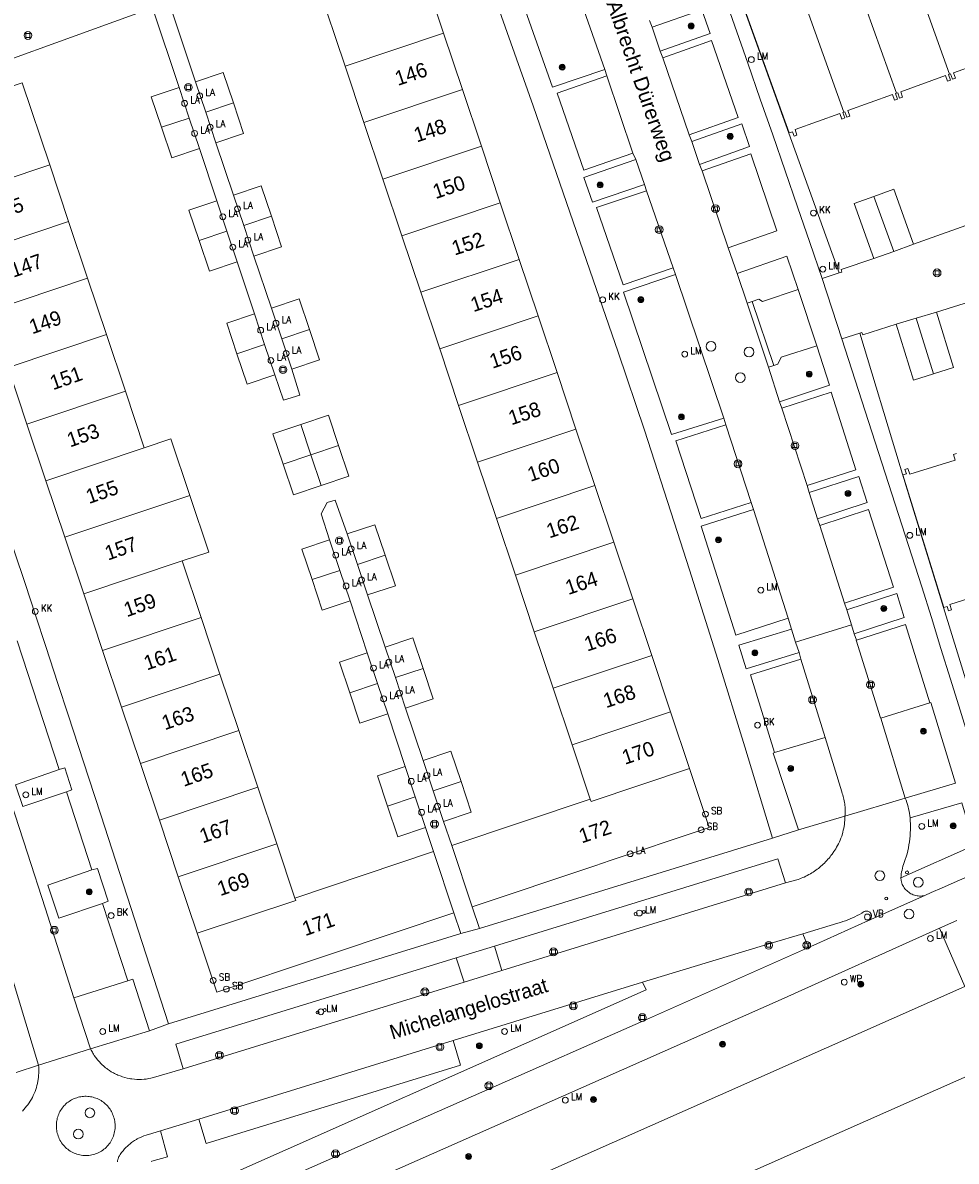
# Model space of a CAD drawing. Header units: metres. Extents: x 138165 to 154469, y 480134 to 494189.
# Tile 616 of 656: x 147227 to 147307, y 486740 to 486837. Entities that reach past the tile are written whole.
import ezdxf

# ---------------------------------------------------------------- set-up
doc = ezdxf.new("R2010")
doc.units = ezdxf.units.M
doc.header["$LTSCALE"] = 0.001
doc.header["$MEASUREMENT"] = 0
for name, color, linetype, lineweight in [('Level 5', 7, 'Continuous', 0), ('TOP-L-topo objecten punt', 7, 'Continuous', 0), ('TOP-L-topo objecten vlak', 7, 'Continuous', 0), ('TOP-L-verharding invalidenparkeerplaats', 7, 'Continuous', 0), ('TOP-L-verharding molgoot', 7, 'Continuous', 0), ('TOP-T-topo huisnummering naamgeving', 7, 'Continuous', 0)]:
    doc.layers.add(name, color=color, linetype=linetype, lineweight=lineweight)
doc.styles.add('Style-Arial', font='arial.ttf')
doc.styles.add('Style-INTL_ISO', font='INTL_ISO.shx')
doc.styles.add('Style-STANDARD', font='STANDARD.shx')

# ---------------------------------------------------------------- blocks, each defined once
blk = doc.blocks.new('24')
at = {"layer": 'TOP-L-topo objecten punt', "color": 7, "linetype": 'Continuous', "lineweight": 0}
for radius in [0.025, 0.0182, 0.0115, 0.005]:
    blk.add_circle((0, 0), radius, dxfattribs=at)
blk = doc.blocks.new('40')
at = {"layer": 'TOP-L-topo objecten punt', "color": 7, "linetype": 'Continuous', "lineweight": 0}
blk.add_circle((0, 0), 0.025, dxfattribs=at)
at = {"layer": 'TOP-L-topo objecten punt', "color": 7, "linetype": 'Continuous', "lineweight": 0, "style": 'Style-STANDARD'}
blk.add_text('LA', height=0.06, dxfattribs=at).set_placement((0.0483, 0))
blk = doc.blocks.new('39')
at = {"layer": 'TOP-L-topo objecten punt', "color": 7, "linetype": 'Continuous', "lineweight": 0}
for p, q in [((0.0175, 0.0175), (-0.0175, 0.0175)), ((-0.0175, 0.0175), (-0.0175, -0.0175)), ((0.0175, 0.0175), (0.0175, -0.0175)), ((0.0175, -0.0175), (-0.0175, -0.0175))]:
    blk.add_line(p, q, dxfattribs=at)
blk.add_circle((0, 0), 0.0332, dxfattribs=at)
blk = doc.blocks.new('*U13')
at = {"layer": 'Level 5', "color": 7, "linetype": 'Continuous', "lineweight": 0}
blk.add_circle((0, 0), 0.0415, dxfattribs=at)
blk = doc.blocks.new('150')
at = {"layer": 'Level 5', "color": 7, "linetype": 'Continuous', "lineweight": 0}
blk.add_blockref('*U13', (0, 0), dxfattribs=at)
blk = doc.blocks.new('72')
at = {"layer": 'TOP-L-topo objecten punt', "color": 7, "linetype": 'Continuous', "lineweight": 0}
blk.add_circle((0, 0), 0.025, dxfattribs=at)
at = {"layer": 'TOP-L-topo objecten punt', "color": 7, "linetype": 'Continuous', "lineweight": 0, "style": 'Style-STANDARD'}
blk.add_text('BK', height=0.06, dxfattribs=at).set_placement((0.0483, 0))
blk = doc.blocks.new('73')
at = {"layer": 'TOP-L-topo objecten punt', "color": 7, "linetype": 'Continuous', "lineweight": 0}
blk.add_circle((0, 0), 0.025, dxfattribs=at)
at = {"layer": 'TOP-L-topo objecten punt', "color": 7, "linetype": 'Continuous', "lineweight": 0, "style": 'Style-STANDARD'}
blk.add_text('WP', height=0.06, dxfattribs=at).set_placement((0.0483, 0))
blk = doc.blocks.new('10')
at = {"layer": 'TOP-L-topo objecten punt', "linetype": 'Continuous', "lineweight": 0}
blk.add_circle((0, 0), 0.0125, dxfattribs=at)
blk = doc.blocks.new('16')
at = {"layer": 'TOP-L-topo objecten punt', "color": 7, "linetype": 'Continuous', "lineweight": 0}
blk.add_circle((0, 0), 0.025, dxfattribs=at)
at = {"layer": 'TOP-L-topo objecten punt', "color": 7, "linetype": 'Continuous', "lineweight": 0, "style": 'Style-STANDARD'}
blk.add_text('LM', height=0.06, dxfattribs=at).set_placement((0.0483, 0))
blk = doc.blocks.new('119')
at = {"layer": 'TOP-L-topo objecten punt', "color": 7, "linetype": 'Continuous', "lineweight": 0}
blk.add_circle((0, 0), 0.025, dxfattribs=at)
at = {"layer": 'TOP-L-topo objecten punt', "color": 7, "linetype": 'Continuous', "lineweight": 0, "style": 'Style-STANDARD'}
blk.add_text('KK', height=0.06, dxfattribs=at).set_placement((0.0483, 0))
blk = doc.blocks.new('175')
at = {"layer": 'TOP-L-topo objecten punt', "color": 7, "linetype": 'Continuous', "lineweight": 0}
blk.add_circle((0, 0), 0.025, dxfattribs=at)
at = {"layer": 'TOP-L-topo objecten punt', "color": 7, "linetype": 'Continuous', "lineweight": 0, "style": 'Style-STANDARD'}
blk.add_text('SB', height=0.06, dxfattribs=at).set_placement((0.0483, 0))
blk = doc.blocks.new('14')
at = {"layer": 'TOP-L-topo objecten punt', "color": 7, "linetype": 'Continuous', "lineweight": 0}
blk.add_circle((0, 0), 0.025, dxfattribs=at)
at = {"layer": 'TOP-L-topo objecten punt', "color": 7, "linetype": 'Continuous', "lineweight": 0, "style": 'Style-STANDARD'}
blk.add_text('VB', height=0.06, dxfattribs=at).set_placement((0.0483, 0))

msp = doc.modelspace()

# ---------------------------------------------------------------- linework, layer by layer
at = {"layer": 'TOP-L-topo objecten vlak', "flags": 128}
for points in [[(147298.846, 486854.156), (147306.608, 486832.506)], [(147295.706, 486815.03), (147294.66, 486818.103), (147293.61, 486821.174), (147292.554, 486824.244), (147291.492, 486827.311), (147290.426, 486830.377), (147289.354, 486833.441), (147287.849, 486837.765), (147286.34, 486842.087), (147284.826, 486846.408), (147283.307, 486850.727)], [(147284.435, 486851.125), (147285.038, 486849.325), (147287.338, 486842.846), (147288.854, 486838.623), (147292.867, 486827.468), (147297.176, 486815.518)], [(147297.572, 486829.266), (147289.809, 486850.916)], [(147264.668, 486847.562), (147266.385, 486842.839), (147271.009, 486829.814), (147276.131, 486814.929), (147278.268, 486808.747), (147280.53, 486802.066), (147283.063, 486794.195), (147284.361, 486790.13), (147286.796, 486782.46), (147289.098, 486774.998), (147291.462, 486767.189)], [(147263.335, 486836.023), (147260.983, 486843.05), (147252.562, 486840.232), (147254.914, 486833.205)], [(147277.126, 486832.915), (147272.666, 486831.406), (147269.657, 486839.88), (147274.116, 486841.507)], [(147274.116, 486841.507), (147277.126, 486832.915)], [(147298.157, 486841.856), (147302.09, 486830.886)], [(147242.123, 486831.862), (147239.83, 486838.682)], [(147288.89, 486838.635), (147292.892, 486827.485), (147293.176, 486827.587), (147293.312, 486827.207), (147293.566, 486827.298), (147293.397, 486827.769), (147297.228, 486829.142), (147297.397, 486828.672), (147297.651, 486828.763), (147297.482, 486829.233), (147297.572, 486829.266)], [(147213.74, 486829.138), (147218.278, 486830.78), (147218.248, 486830.877), (147238.451, 486838.179)], [(147238.451, 486838.179), (147240.713, 486831.365)], [(147281.177, 486836.52), (147285.429, 486838.003), (147286.138, 486835.979), (147281.861, 486834.482)], [(147280.963, 486837.088), (147281.177, 486836.52)], [(147254.914, 486833.205), (147263.335, 486836.023)], [(147264.953, 486831.186), (147263.335, 486836.023)], [(147281.861, 486834.482), (147281.177, 486836.52)], [(147282.092, 486833.916), (147286.264, 486835.372), (147288.527, 486828.794), (147284.351, 486827.333)], [(147281.861, 486834.482), (147282.092, 486833.916)], [(147284.351, 486827.333), (147282.092, 486833.916)], [(147306.608, 486832.506), (147306.698, 486832.538), (147306.867, 486832.067), (147307.121, 486832.158), (147306.952, 486832.629), (147310.783, 486834.002), (147310.952, 486833.532), (147311.206, 486833.623), (147311.037, 486834.094), (147311.127, 486834.126)], [(147254.914, 486833.205), (147256.532, 486828.369)], [(147277.126, 486832.915), (147277.305, 486832.353)], [(147229.651, 486824.752), (147227.3, 486831.779), (147218.878, 486828.961), (147221.23, 486821.934)], [(147245.367, 486830.047), (147244.494, 486832.655), (147242.123, 486831.862)], [(147242.996, 486829.254), (147242.123, 486831.862)], [(147277.305, 486832.353), (147273.057, 486830.891), (147275.331, 486824.306), (147279.521, 486825.743)], [(147279.521, 486825.743), (147277.305, 486832.353)], [(147302.09, 486830.886), (147302.18, 486830.918), (147302.348, 486830.447), (147302.602, 486830.538), (147302.434, 486831.009), (147306.265, 486832.382), (147306.434, 486831.912), (147306.688, 486832.003), (147306.519, 486832.474), (147306.608, 486832.506)], [(147240.713, 486831.365), (147238.342, 486830.572), (147239.215, 486827.964)], [(147240.713, 486831.365), (147241.585, 486828.757)], [(147264.953, 486831.186), (147256.532, 486828.369)], [(147266.572, 486826.35), (147264.953, 486831.186)], [(147297.572, 486829.266), (147297.661, 486829.298), (147297.83, 486828.827), (147298.084, 486828.918), (147297.915, 486829.389), (147301.747, 486830.762), (147301.915, 486830.292), (147302.169, 486830.383), (147302.001, 486830.854), (147302.09, 486830.886)], [(147242.996, 486829.254), (147245.367, 486830.047)], [(147243.869, 486826.646), (147246.24, 486827.44), (147245.367, 486830.047)], [(147239.822, 486751.324), (147234.028, 486769.181), (147233.005, 486772.33), (147232.126, 486775.029), (147231.244, 486777.726), (147230.359, 486780.423), (147229.323, 486783.568), (147228.432, 486786.263), (147227.539, 486788.956), (147226.631, 486791.683), (147224.872, 486796.874), (147223.107, 486802.063), (147221.335, 486807.25), (147219.72, 486811.963), (147218.231, 486816.182), (147216.898, 486819.982), (147215.423, 486824.207), (147214.053, 486828.155), (147213.74, 486829.138)], [(147243.869, 486826.646), (147242.996, 486829.254)], [(147241.585, 486828.757), (147239.215, 486827.964)], [(147239.215, 486827.964), (147240.087, 486825.356), (147242.458, 486826.15)], [(147241.585, 486828.757), (147242.458, 486826.15)], [(147256.532, 486828.369), (147258.151, 486823.532)], [(147284.566, 486826.758), (147288.842, 486828.25), (147289.499, 486826.319), (147285.225, 486824.799)], [(147284.351, 486827.333), (147284.566, 486826.758)], [(147242.458, 486826.15), (147243.935, 486821.687)], [(147245.374, 486822.175), (147243.869, 486826.646)], [(147258.151, 486823.532), (147266.572, 486826.35)], [(147268.19, 486821.514), (147266.572, 486826.35)], [(147285.225, 486824.799), (147284.566, 486826.758)], [(147280.523, 486823.08), (147276.063, 486821.571), (147275.33, 486823.679), (147279.783, 486825.221)], [(147279.521, 486825.743), (147279.783, 486825.221)], [(147279.783, 486825.221), (147280.523, 486823.08)], [(147285.457, 486824.244), (147289.611, 486825.71), (147291.846, 486819.124), (147287.68, 486817.654)], [(147229.651, 486824.752), (147221.23, 486821.934)], [(147231.269, 486819.915), (147229.651, 486824.752)], [(147285.225, 486824.799), (147285.457, 486824.244)], [(147287.68, 486817.654), (147285.457, 486824.244)], [(147258.151, 486823.532), (147259.769, 486818.696)], [(147280.523, 486823.08), (147280.696, 486822.543)], [(147248.618, 486820.361), (147247.745, 486822.969), (147245.374, 486822.175)], [(147246.247, 486819.567), (147245.374, 486822.175)], [(147282.98, 486815.95), (147278.702, 486814.486), (147276.43, 486821.106), (147280.696, 486822.543)], [(147280.696, 486822.543), (147282.98, 486815.95)], [(147300.152, 486822.06), (147298.458, 486821.448), (147300.145, 486816.742)], [(147303.533, 486817.965), (147301.846, 486822.672), (147300.152, 486822.06)], [(147301.839, 486817.354), (147300.152, 486822.06)], [(147243.935, 486821.687), (147241.565, 486820.894), (147242.437, 486818.286)], [(147243.935, 486821.687), (147244.808, 486819.08)], [(147259.769, 486818.696), (147268.19, 486821.514)], [(147269.808, 486816.677), (147268.19, 486821.514)], [(147246.247, 486819.567), (147248.618, 486820.361)], [(147247.12, 486816.96), (147249.491, 486817.753), (147248.618, 486820.361)], [(147222.848, 486817.097), (147231.269, 486819.915)], [(147232.888, 486815.079), (147231.269, 486819.915)], [(147247.12, 486816.96), (147246.247, 486819.567)], [(147309.196, 486819.986), (147303.533, 486817.965)], [(147242.437, 486818.286), (147244.808, 486819.08)], [(147242.437, 486818.286), (147243.31, 486815.678), (147245.681, 486816.472)], [(147244.808, 486819.08), (147245.681, 486816.472)], [(147259.769, 486818.696), (147261.387, 486813.859)], [(147287.68, 486817.654), (147288.451, 486815.468)], [(147301.839, 486817.354), (147300.145, 486816.742)], [(147303.533, 486817.965), (147301.839, 486817.354)], [(147245.681, 486816.472), (147247.16, 486812.007)], [(147248.62, 486812.503), (147247.12, 486816.96)], [(147269.808, 486816.677), (147261.387, 486813.859)], [(147271.427, 486811.841), (147269.808, 486816.677)], [(147288.451, 486815.468), (147292.695, 486816.948), (147293.666, 486814.088)], [(147300.145, 486816.742), (147297.331, 486815.795), (147297.396, 486815.591), (147297.176, 486815.518)], [(147287.315, 486803.108), (147282.836, 486801.702), (147278.714, 486813.876), (147283.182, 486815.37)], [(147282.98, 486815.95), (147283.182, 486815.37)], [(147283.182, 486815.37), (147287.315, 486803.108)], [(147289.295, 486812.918), (147288.451, 486815.468)], [(147297.176, 486815.518), (147295.706, 486815.03)], [(147231.703, 486753.55), (147229.261, 486761.242), (147227.743, 486765.921), (147226.316, 486770.308), (147224.885, 486774.694), (147223.45, 486779.078), (147221.719, 486784.278), (147220.083, 486789.177), (147218.444, 486794.076), (147216.801, 486798.973), (147216.133, 486800.883), (147215.413, 486802.95), (147214.101, 486806.741), (147213.389, 486808.811), (147212.68, 486810.881), (147211.387, 486814.679)], [(147224.467, 486812.261), (147232.888, 486815.079)], [(147234.506, 486810.242), (147232.888, 486815.079)], [(147297.404, 486809.881), (147295.706, 486815.03)], [(147251.864, 486810.689), (147250.991, 486813.297), (147248.62, 486812.503)], [(147261.387, 486813.859), (147263.006, 486809.023)], [(147293.666, 486814.088), (147290.612, 486813.087), (147290.31, 486813.261), (147289.734, 486813.066)], [(147295.259, 486809.286), (147293.666, 486814.088)], [(147305.492, 486812.173), (147311.236, 486813.961)], [(147249.493, 486809.896), (147248.62, 486812.503)], [(147289.734, 486813.066), (147289.295, 486812.918)], [(147291.14, 486807.463), (147289.295, 486812.918)], [(147289.734, 486813.066), (147291.582, 486807.602)], [(147247.16, 486812.007), (147244.789, 486811.213), (147245.662, 486808.605)], [(147247.16, 486812.007), (147248.033, 486809.399)], [(147263.006, 486809.023), (147271.427, 486811.841)], [(147273.045, 486807.004), (147271.427, 486811.841)], [(147302.051, 486811.138), (147303.772, 486811.655)], [(147303.772, 486811.655), (147305.492, 486812.173)], [(147303.772, 486811.655), (147305.24, 486806.889)], [(147305.24, 486806.889), (147306.957, 486807.419), (147305.492, 486812.173)], [(147249.493, 486809.896), (147251.864, 486810.689)], [(147250.366, 486807.288), (147252.736, 486808.081), (147251.864, 486810.689)], [(147297.404, 486809.881), (147298.939, 486810.354)], [(147298.939, 486810.354), (147299.116, 486810.41), (147299.187, 486810.212), (147302.051, 486811.138)], [(147298.939, 486810.354), (147302.392, 486798.959), (147303.221, 486796.26), (147306.098, 486786.921), (147307.416, 486782.658), (147309.436, 486776.078), (147310.038, 486774.25)], [(147302.051, 486811.138), (147303.523, 486806.36), (147305.24, 486806.889)], [(147226.085, 486807.425), (147234.506, 486810.242)], [(147236.124, 486805.406), (147234.506, 486810.242)], [(147248.033, 486809.399), (147245.662, 486808.605)], [(147248.033, 486809.399), (147248.905, 486806.791)], [(147250.366, 486807.288), (147249.493, 486809.896)], [(147308.83, 486773.889), (147307.511, 486778.147), (147306.699, 486780.783), (147305.882, 486783.416), (147305.059, 486786.049), (147304.231, 486788.679), (147302.53, 486793.981), (147300.825, 486799.282), (147299.116, 486804.582), (147297.404, 486809.881)], [(147245.662, 486808.605), (147246.535, 486805.998), (147248.905, 486806.791)], [(147263.006, 486809.023), (147264.624, 486804.187)], [(147291.582, 486807.602), (147291.92, 486807.709), (147292.226, 486808.317), (147295.259, 486809.286)], [(147295.259, 486809.286), (147296.356, 486805.923), (147292.076, 486804.509)], [(147226.085, 486807.425), (147227.703, 486802.588)], [(147291.14, 486807.463), (147291.582, 486807.602)], [(147292.076, 486804.509), (147291.14, 486807.463)], [(147248.905, 486806.791), (147249.658, 486804.648), (147251.059, 486805.072), (147250.366, 486807.288)], [(147273.045, 486807.004), (147264.624, 486804.187)], [(147274.664, 486802.168), (147273.045, 486807.004)], [(147236.124, 486805.406), (147227.703, 486802.588)], [(147237.743, 486800.57), (147236.124, 486805.406)], [(147292.076, 486804.509), (147292.257, 486803.961)], [(147294.438, 486797.34), (147298.597, 486798.676), (147296.476, 486805.322), (147292.257, 486803.961)], [(147264.624, 486804.187), (147266.243, 486799.35)], [(147292.257, 486803.961), (147294.438, 486797.34)], [(147227.703, 486802.588), (147229.322, 486797.752)], [(147251.12, 486802.568), (147248.749, 486801.774), (147249.622, 486799.167)], [(147254.363, 486800.753), (147253.491, 486803.361), (147251.12, 486802.568)], [(147251.993, 486799.96), (147251.12, 486802.568)], [(147287.315, 486803.108), (147287.489, 486802.533)], [(147266.243, 486799.35), (147274.664, 486802.168)], [(147276.282, 486797.332), (147274.664, 486802.168)], [(147287.489, 486802.533), (147283.192, 486801.161), (147285.383, 486794.517), (147289.646, 486795.891)], [(147287.489, 486802.533), (147289.646, 486795.891)], [(147241.637, 486796.494), (147240.019, 486801.331), (147237.743, 486800.57)], [(147254.363, 486800.753), (147251.993, 486799.96)], [(147252.865, 486797.352), (147255.236, 486798.145), (147254.363, 486800.753)], [(147237.743, 486800.57), (147229.322, 486797.752)], [(147251.993, 486799.96), (147249.622, 486799.167)], [(147252.865, 486797.352), (147251.993, 486799.96)], [(147307.207, 486800.076), (147306.949, 486799.997), (147307.096, 486799.519), (147303.206, 486798.321), (147303.059, 486798.799), (147302.801, 486798.719), (147302.92, 486798.333), (147302.627, 486798.243), (147306.116, 486786.922), (147306.407, 486787.012), (147306.526, 486786.626), (147306.784, 486786.706), (147306.637, 486787.183), (147309.524, 486788.073)], [(147249.622, 486799.167), (147250.495, 486796.559), (147252.865, 486797.352)], [(147266.243, 486799.35), (147267.861, 486794.514)], [(147229.322, 486797.752), (147230.94, 486792.915)], [(147294.615, 486796.751), (147298.869, 486798.117), (147299.577, 486795.9), (147295.33, 486794.501)], [(147276.282, 486797.332), (147267.861, 486794.514)], [(147277.9, 486792.495), (147276.282, 486797.332)], [(147294.438, 486797.34), (147294.615, 486796.751)], [(147295.33, 486794.501), (147294.615, 486796.751)], [(147241.637, 486796.494), (147230.94, 486792.915)], [(147240.979, 486790.897), (147243.255, 486791.658), (147241.637, 486796.494)], [(147255.099, 486793.199), (147254.069, 486796.104), (147253.377, 486795.89), (147252.879, 486794.916), (147253.592, 486792.697)], [(147289.646, 486795.891), (147289.84, 486795.301)], [(147292.798, 486785.999), (147288.341, 486784.546), (147285.362, 486793.863), (147289.84, 486795.301)], [(147289.84, 486795.301), (147292.798, 486785.999)], [(147297.643, 486787.293), (147301.819, 486788.655), (147299.688, 486795.298), (147295.507, 486793.935)], [(147258.343, 486791.384), (147257.47, 486793.992), (147255.099, 486793.199)], [(147267.861, 486794.514), (147269.479, 486789.677)], [(147295.33, 486794.501), (147295.507, 486793.935)], [(147295.507, 486793.935), (147297.643, 486787.293)], [(147230.94, 486792.915), (147232.558, 486788.079)], [(147255.972, 486790.591), (147255.099, 486793.199)], [(147253.592, 486792.697), (147251.221, 486791.904), (147252.093, 486789.296)], [(147253.592, 486792.697), (147254.464, 486790.089)], [(147269.479, 486789.677), (147277.9, 486792.495)], [(147279.519, 486787.659), (147277.9, 486792.495)], [(147232.558, 486788.079), (147240.979, 486790.897)], [(147242.598, 486786.06), (147240.979, 486790.897)], [(147255.972, 486790.591), (147258.343, 486791.384)], [(147256.844, 486787.983), (147259.215, 486788.777), (147258.343, 486791.384)], [(147254.464, 486790.089), (147252.093, 486789.296)], [(147254.464, 486790.089), (147255.337, 486787.481)], [(147256.844, 486787.983), (147255.972, 486790.591)], [(147252.093, 486789.296), (147252.966, 486786.688), (147255.337, 486787.481)], [(147269.479, 486789.677), (147271.098, 486784.841)], [(147232.558, 486788.079), (147234.177, 486783.242)], [(147258.345, 486783.525), (147256.844, 486787.983)], [(147297.836, 486786.706), (147302.097, 486788.101), (147302.743, 486786.059), (147298.448, 486784.67)], [(147255.337, 486787.481), (147256.813, 486783.027)], [(147279.519, 486787.659), (147271.098, 486784.841)], [(147281.137, 486782.822), (147279.519, 486787.659)], [(147297.643, 486787.293), (147297.836, 486786.706)], [(147242.598, 486786.06), (147234.177, 486783.242)], [(147244.216, 486781.224), (147242.598, 486786.06)], [(147298.22, 486785.429), (147297.836, 486786.706)], [(147293.744, 486783.064), (147289.231, 486781.685), (147288.602, 486783.69), (147293.107, 486785.067)], [(147292.798, 486785.999), (147293.107, 486785.067)], [(147293.107, 486785.067), (147293.435, 486783.964)], [(147293.435, 486783.964), (147298.22, 486785.429)], [(147298.448, 486784.67), (147298.22, 486785.429)], [(147298.448, 486784.67), (147298.657, 486784.118), (147302.845, 486785.474), (147304.92, 486778.767)], [(147226.864, 486784.069), (147230.463, 486773.073)], [(147261.588, 486781.711), (147260.716, 486784.318), (147258.345, 486783.525)], [(147271.098, 486784.841), (147272.716, 486780.005)], [(147234.177, 486783.242), (147235.795, 486778.406)], [(147259.218, 486780.917), (147258.345, 486783.525)], [(147293.435, 486783.964), (147293.744, 486783.064)], [(147256.813, 486783.027), (147254.442, 486782.234), (147255.315, 486779.626)], [(147256.813, 486783.027), (147257.686, 486780.419)], [(147281.137, 486782.822), (147272.716, 486780.005)], [(147282.756, 486777.986), (147281.137, 486782.822)], [(147293.909, 486782.497), (147289.595, 486781.168), (147291.629, 486774.514)], [(147293.744, 486783.064), (147293.909, 486782.497)], [(147293.909, 486782.497), (147295.966, 486775.803)], [(147244.216, 486781.224), (147235.795, 486778.406)], [(147245.834, 486776.387), (147244.216, 486781.224)], [(147259.218, 486780.917), (147261.588, 486781.711)], [(147260.09, 486778.309), (147262.461, 486779.103), (147261.588, 486781.711)], [(147255.315, 486779.626), (147257.686, 486780.419)], [(147257.686, 486780.419), (147258.558, 486777.811)], [(147260.09, 486778.309), (147259.218, 486780.917)], [(147255.315, 486779.626), (147256.188, 486777.018), (147258.558, 486777.811)], [(147272.716, 486780.005), (147274.335, 486775.168)], [(147235.795, 486778.406), (147237.413, 486773.57)], [(147261.59, 486773.841), (147260.09, 486778.309)], [(147302.824, 486770.621), (147300.738, 486777.465), (147304.92, 486778.767)], [(147304.92, 486778.767), (147305.014, 486778.789), (147307.121, 486771.894), (147302.824, 486770.621)], [(147258.558, 486777.811), (147260.05, 486773.331)], [(147274.335, 486775.168), (147282.756, 486777.986)], [(147284.374, 486773.15), (147282.756, 486777.986)], [(147245.834, 486776.387), (147237.413, 486773.57)], [(147247.453, 486771.551), (147245.834, 486776.387)], [(147291.629, 486774.514), (147295.966, 486775.803)], [(147295.966, 486775.803), (147297.392, 486771.144), (147297.438, 486771.021), (147297.479, 486770.896), (147297.517, 486770.771), (147297.552, 486770.644), (147297.582, 486770.516), (147297.609, 486770.387), (147297.632, 486770.258), (147297.651, 486770.128), (147297.666, 486769.998), (147297.677, 486769.867), (147297.685, 486769.736), (147297.688, 486769.604), (147297.687, 486769.473), (147297.683, 486769.342), (147297.675, 486769.211), (147297.663, 486769.087)], [(147264.833, 486772.027), (147263.961, 486774.635), (147261.59, 486773.841)], [(147274.335, 486775.168), (147275.886, 486770.531)], [(147293.693, 486767.917), (147291.53, 486774.452), (147291.629, 486774.514)], [(147237.413, 486773.57), (147239.032, 486768.733)], [(147262.463, 486771.234), (147261.59, 486773.841)], [(147231.083, 486771.15), (147227.366, 486769.9), (147226.712, 486771.754), (147230.463, 486773.073)], [(147230.463, 486773.073), (147230.945, 486773.216), (147231.552, 486771.321), (147231.083, 486771.15)], [(147260.05, 486773.331), (147257.679, 486772.538), (147258.552, 486769.93)], [(147260.05, 486773.331), (147260.923, 486770.723)], [(147265.784, 486761.33), (147276.271, 486764.839), (147277.578, 486765.276), (147280.856, 486766.373), (147282.197, 486766.822), (147286.059, 486768.114), (147284.374, 486773.15)], [(147284.374, 486773.15), (147275.953, 486770.332), (147275.886, 486770.531)], [(147239.032, 486768.733), (147247.453, 486771.551)], [(147249.071, 486766.715), (147247.453, 486771.551)], [(147262.463, 486771.234), (147264.833, 486772.027)], [(147263.335, 486768.626), (147265.706, 486769.419), (147264.833, 486772.027)], [(147231.083, 486771.15), (147233.241, 486764.488)], [(147258.552, 486769.93), (147260.923, 486770.723)], [(147260.923, 486770.723), (147261.795, 486768.116)], [(147263.335, 486768.626), (147262.463, 486771.234)], [(147275.886, 486770.531), (147264.032, 486766.565)], [(147302.824, 486770.621), (147297.663, 486769.087)], [(147303.234, 486768.929), (147303.212, 486769.122), (147303.184, 486769.314), (147303.15, 486769.505), (147303.11, 486769.695), (147303.065, 486769.883), (147303.013, 486770.071), (147302.956, 486770.256), (147302.893, 486770.44), (147302.824, 486770.621)], [(147258.552, 486769.93), (147259.424, 486767.322), (147261.795, 486768.116)], [(147303.234, 486768.929), (147307.658, 486770.203), (147308.738, 486766.583)], [(147239.032, 486768.733), (147240.65, 486763.897)], [(147264.032, 486766.565), (147263.335, 486768.626)], [(147292.596, 486763.372), (147293.541, 486763.619), (147293.667, 486763.663), (147293.813, 486763.717), (147293.937, 486763.767), (147294.06, 486763.819), (147294.182, 486763.874), (147294.322, 486763.941), (147294.441, 486764.001), (147294.578, 486764.075), (147294.713, 486764.152), (147294.828, 486764.221), (147294.941, 486764.292), (147295.052, 486764.366), (147295.18, 486764.455), (147295.287, 486764.534), (147295.393, 486764.615), (147295.498, 486764.698), (147295.617, 486764.798), (147295.717, 486764.887), (147295.815, 486764.977), (147295.912, 486765.069), (147296.006, 486765.164), (147296.113, 486765.277), (147296.218, 486765.392), (147296.305, 486765.493), (147296.39, 486765.596), (147296.473, 486765.701), (147296.567, 486765.825), (147296.72, 486766.043), (147296.805, 486766.174), (147296.875, 486766.287), (147296.952, 486766.418), (147297.042, 486766.577), (147297.117, 486766.722), (147297.196, 486766.887), (147297.261, 486767.036), (147297.329, 486767.205), (147297.391, 486767.378), (147297.446, 486767.552), (147297.49, 486767.708), (147297.53, 486767.866), (147297.568, 486768.045), (147297.596, 486768.205), (147297.623, 486768.386), (147297.64, 486768.548), (147297.654, 486768.73), (147297.662, 486768.913), (147297.663, 486769.087)], [(147297.663, 486769.087), (147293.693, 486767.917)], [(147302.447, 486763.802), (147302.465, 486763.97), (147302.488, 486764.137), (147302.516, 486764.303), (147302.55, 486764.468), (147302.589, 486764.632), (147302.633, 486764.794), (147302.682, 486764.956), (147302.737, 486765.115), (147302.979, 486765.865), (147303.039, 486766.115), (147303.092, 486766.367), (147303.138, 486766.62), (147303.177, 486766.875), (147303.209, 486767.13), (147303.234, 486767.386), (147303.252, 486767.643), (147303.263, 486767.9), (147303.266, 486768.158), (147303.263, 486768.415), (147303.252, 486768.672), (147303.234, 486768.929)], [(147261.795, 486768.116), (147262.477, 486766.044)], [(147293.693, 486767.917), (147291.462, 486767.189)], [(147249.071, 486766.715), (147240.65, 486763.897)], [(147250.623, 486762.077), (147249.071, 486766.715)], [(147265.784, 486761.33), (147264.032, 486766.565)], [(147291.462, 486767.189), (147266.407, 486759.467)], [(147308.738, 486766.583), (147302.447, 486763.802)], [(147262.477, 486766.044), (147250.623, 486762.077)], [(147262.477, 486766.044), (147264.229, 486760.809)], [(147312.173, 486765.685), (147305.969, 486762.946), (147305.053, 486762.541), (147304.492, 486762.292)], [(147233.241, 486764.488), (147233.735, 486764.605), (147234.641, 486761.803), (147234.179, 486761.603)], [(147267.687, 486757.969), (147291.933, 486765.425), (147292.596, 486763.372)], [(147234.179, 486761.603), (147230.424, 486760.345), (147229.492, 486763.189), (147233.241, 486764.488)], [(147240.65, 486763.897), (147242.268, 486759.06)], [(147302.447, 486763.802), (147302.469, 486763.563), (147302.496, 486763.456), (147302.531, 486763.35), (147302.572, 486763.247), (147302.62, 486763.148), (147302.674, 486763.051), (147302.735, 486762.958), (147302.802, 486762.87), (147302.874, 486762.786), (147302.952, 486762.707), (147303.035, 486762.634), (147303.122, 486762.566), (147303.214, 486762.504), (147303.31, 486762.448), (147303.409, 486762.398), (147303.511, 486762.356), (147303.616, 486762.32), (147303.723, 486762.291), (147303.831, 486762.269), (147303.941, 486762.255), (147304.052, 486762.248), (147304.163, 486762.248), (147304.273, 486762.255), (147304.383, 486762.27), (147304.492, 486762.292)], [(147292.596, 486763.372), (147268.313, 486755.877)], [(147250.623, 486762.077), (147250.69, 486761.878), (147242.268, 486759.06)], [(147304.492, 486762.292), (147299.693, 486760.165)], [(147234.179, 486761.603), (147236.321, 486754.996)], [(147242.268, 486759.06), (147243.953, 486754.025), (147247.87, 486755.335), (147249.225, 486755.789), (147252.458, 486756.871), (147253.749, 486757.302), (147264.229, 486760.809)], [(147264.229, 486760.809), (147264.821, 486759.041)], [(147266.407, 486759.467), (147265.784, 486761.33)], [(147299.693, 486760.165), (147299.738, 486760.192), (147299.78, 486760.224), (147299.817, 486760.261), (147299.85, 486760.302), (147299.878, 486760.347), (147299.9, 486760.395), (147299.917, 486760.445), (147299.928, 486760.496), (147299.933, 486760.548), (147299.931, 486760.601), (147299.924, 486760.653), (147299.91, 486760.704), (147299.865, 486760.794), (147299.826, 486760.835), (147299.783, 486760.872), (147299.735, 486760.903), (147299.684, 486760.927), (147299.63, 486760.946), (147299.575, 486760.957), (147299.518, 486760.962), (147299.462, 486760.96), (147299.406, 486760.951), (147299.351, 486760.935), (147299.299, 486760.913), (147299.25, 486760.884), (147299.115, 486760.787), (147298.922, 486760.677), (147298.726, 486760.573), (147298.527, 486760.474), (147298.325, 486760.381), (147298.121, 486760.293), (147297.915, 486760.211), (147297.707, 486760.134), (147297.496, 486760.063), (147297.284, 486759.998), (147297.07, 486759.939), (147294.068, 486759.03)], [(147299.693, 486760.165), (147295.269, 486758.17), (147294.556, 486757.849)], [(147305.755, 486759.509), (147307.247, 486760.164)], [(147264.821, 486759.041), (147239.822, 486751.324)], [(147239.989, 486730.32), (147273.596, 486745.176), (147292.221, 486753.405), (147305.755, 486759.509)], [(147266.407, 486759.467), (147264.821, 486759.041)], [(147294.068, 486759.03), (147291.352, 486758.21), (147280.355, 486754.885)], [(147294.068, 486759.03), (147294.556, 486757.849)], [(147305.755, 486759.509), (147307.926, 486754.517)], [(147294.556, 486757.849), (147280.682, 486751.706), (147239.211, 486733.406)], [(147264.429, 486756.968), (147267.687, 486757.969)], [(147267.687, 486757.969), (147268.313, 486755.877)], [(147125.967, 486668.673), (147127.247, 486666.216), (147144.732, 486674.35), (147168.178, 486684.911), (147236.52, 486715.164), (147317.64, 486751.068), (147315.152, 486757.719)], [(147225.895, 486757.039), (147228.701, 486747.798)], [(147241.075, 486747.47), (147240.44, 486749.591), (147264.429, 486756.968)], [(147264.429, 486756.968), (147265.093, 486754.883)], [(147268.313, 486755.877), (147265.093, 486754.883)], [(147231.703, 486753.55), (147236.321, 486754.996)], [(147236.321, 486754.996), (147236.772, 486755.137), (147238.191, 486750.728)], [(147280.355, 486754.885), (147280.662, 486754.224), (147239.578, 486735.998)], [(147265.093, 486754.883), (147241.075, 486747.47)], [(147264.146, 486749.904), (147280.355, 486754.885)], [(147307.926, 486754.517), (147242.218, 486725.394)], [(147233.147, 486749.179), (147231.703, 486753.55)], [(147317.64, 486751.068), (147236.52, 486715.164), (147168.178, 486684.911)], [(147239.822, 486751.324), (147238.191, 486750.728)], [(147238.191, 486750.728), (147233.147, 486749.179)], [(147233.147, 486749.179), (147228.701, 486747.798)], [(147233.147, 486749.179), (147233.198, 486749.076), (147233.243, 486748.991), (147233.299, 486748.89), (147233.348, 486748.807), (147233.399, 486748.725), (147233.461, 486748.628), (147233.571, 486748.47), (147233.687, 486748.317), (147233.748, 486748.242), (147233.823, 486748.154), (147233.899, 486748.068), (147234.032, 486747.929), (147234.114, 486747.848), (147234.271, 486747.706), (147234.344, 486747.643), (147234.433, 486747.57), (147234.524, 486747.5), (147234.602, 486747.443), (147234.76, 486747.333), (147234.922, 486747.23), (147235.106, 486747.125), (147235.191, 486747.08), (147235.294, 486747.029), (147235.399, 486746.98), (147235.487, 486746.941), (147235.665, 486746.869), (147235.755, 486746.835), (147235.864, 486746.798), (147236.067, 486746.736), (147236.271, 486746.684), (147236.479, 486746.641), (147236.573, 486746.625), (147236.688, 486746.608), (147236.898, 486746.584), (147237.09, 486746.571), (147237.205, 486746.567), (147237.301, 486746.566), (147237.416, 486746.567), (147237.513, 486746.57), (147237.724, 486746.584), (147237.915, 486746.606), (147238.029, 486746.622), (147238.124, 486746.638), (147238.312, 486746.676), (147238.518, 486746.726), (147241.075, 486747.47)], [(147242.411, 486743.173), (147243.038, 486741.086), (147264.782, 486747.8), (147264.146, 486749.904)], [(147264.146, 486749.904), (147242.411, 486743.173)], [(147228.701, 486747.798), (147226.789, 486747.165)], [(147228.701, 486747.798), (147228.713, 486747.631), (147228.721, 486747.451), (147228.721, 486747.291), (147228.716, 486747.111), (147228.705, 486746.931), (147228.687, 486746.752), (147228.662, 486746.574), (147228.635, 486746.416), (147228.6, 486746.234), (147228.561, 486746.064), (147228.51, 486745.877), (147228.458, 486745.71), (147228.399, 486745.546), (147228.327, 486745.366), (147228.248, 486745.189), (147228.17, 486745.033), (147228.087, 486744.88), (147227.987, 486744.714), (147227.892, 486744.567), (147227.78, 486744.409), (147227.674, 486744.271), (147227.562, 486744.137), (147227.433, 486743.993), (147227.311, 486743.868)], [(147230.746, 486741.048), (147230.671, 486741.151), (147230.601, 486741.258), (147230.53, 486741.381), (147230.473, 486741.495), (147230.421, 486741.611), (147230.375, 486741.73), (147230.335, 486741.851), (147230.301, 486741.974), (147230.274, 486742.099), (147230.253, 486742.212), (147230.237, 486742.324), (147230.225, 486742.451), (147230.22, 486742.564), (147230.22, 486742.677), (147230.226, 486742.805), (147230.238, 486742.932), (147230.255, 486743.044), (147230.276, 486743.155), (147230.303, 486743.265), (147230.334, 486743.374), (147230.376, 486743.495), (147230.423, 486743.613), (147230.47, 486743.716), (147230.522, 486743.817), (147230.586, 486743.927), (147230.647, 486744.023), (147230.721, 486744.127), (147230.791, 486744.216), (147230.865, 486744.301), (147230.942, 486744.384), (147231.034, 486744.472), (147231.13, 486744.556), (147231.219, 486744.626), (147231.311, 486744.692), (147231.418, 486744.761), (147231.529, 486744.825), (147231.63, 486744.877), (147231.746, 486744.93), (147231.851, 486744.972), (147231.958, 486745.009), (147232.08, 486745.045), (147232.204, 486745.075), (147232.315, 486745.096), (147232.428, 486745.112), (147232.54, 486745.123), (147232.668, 486745.129), (147232.781, 486745.129), (147232.908, 486745.123), (147233.021, 486745.112), (147233.147, 486745.094), (147233.259, 486745.073), (147233.369, 486745.046), (147233.491, 486745.01), (147233.611, 486744.969), (147233.717, 486744.926), (147233.832, 486744.873), (147233.933, 486744.821), (147234.043, 486744.757), (147234.138, 486744.695), (147234.242, 486744.621), (147234.33, 486744.55), (147234.426, 486744.466), (147234.508, 486744.388), (147234.586, 486744.305), (147234.669, 486744.209), (147234.739, 486744.119), (147234.812, 486744.015), (147234.873, 486743.92), (147234.93, 486743.821), (147234.981, 486743.721), (147235.034, 486743.605), (147235.076, 486743.5), (147235.118, 486743.379), (147235.158, 486743.25), (147235.189, 486743.126), (147235.214, 486743.001), (147235.232, 486742.875), (147235.244, 486742.748), (147235.25, 486742.62), (147235.249, 486742.493), (147235.242, 486742.366), (147235.228, 486742.239), (147235.207, 486742.113), (147235.177, 486741.974), (147235.144, 486741.851), (147235.104, 486741.73), (147235.058, 486741.611), (147235.006, 486741.495), (147234.948, 486741.381), (147234.885, 486741.27), (147234.816, 486741.163), (147234.741, 486741.059), (147234.653, 486740.949), (147234.568, 486740.854), (147234.478, 486740.763), (147234.384, 486740.677), (147234.285, 486740.596), (147234.183, 486740.52), (147234.077, 486740.45), (147233.967, 486740.384), (147233.854, 486740.325), (147233.738, 486740.271), (147233.62, 486740.224), (147233.5, 486740.182), (147233.377, 486740.146), (147233.253, 486740.117), (147233.128, 486740.094), (147232.987, 486740.076), (147232.86, 486740.067), (147232.732, 486740.064), (147232.605, 486740.068), (147232.478, 486740.078), (147232.351, 486740.094), (147232.226, 486740.117), (147232.102, 486740.146), (147231.979, 486740.182), (147231.858, 486740.224), (147231.74, 486740.271), (147231.625, 486740.325), (147231.512, 486740.385), (147231.402, 486740.45), (147231.296, 486740.52), (147231.193, 486740.596), (147231.095, 486740.677), (147231.001, 486740.763), (147230.911, 486740.854), (147230.826, 486740.949), (147230.746, 486741.048)], [(147239.119, 486742.176), (147242.411, 486743.173)], [(147239.119, 486742.176), (147238.088, 486741.854), (147237.993, 486741.829), (147237.89, 486741.799), (147237.702, 486741.738), (147237.518, 486741.667), (147237.338, 486741.587), (147237.241, 486741.539), (147237.145, 486741.489), (147237.067, 486741.446), (147236.974, 486741.391), (147236.898, 486741.344), (147236.807, 486741.285), (147236.646, 486741.171), (147236.491, 486741.049), (147236.409, 486740.979), (147236.329, 486740.907), (147236.264, 486740.845), (147236.187, 486740.77), (147236.112, 486740.692), (147236.052, 486740.626), (147235.993, 486740.558), (147235.924, 486740.475), (147235.869, 486740.405), (147235.804, 486740.318), (147235.742, 486740.231), (147235.682, 486740.141), (147235.624, 486740.05), (147235.578, 486739.973), (147235.546, 486739.891), (147235.513, 486739.795), (147235.487, 486739.712), (147235.461, 486739.614), (147235.442, 486739.529)], [(147238.319, 486739.551), (147238.399, 486739.589), (147239.714, 486739.941), (147239.119, 486742.176)]]:
    msp.add_lwpolyline(points, dxfattribs=at)
at = {"layer": 'TOP-L-verharding invalidenparkeerplaats', "flags": 128}
for points in [[(147267.687, 486757.969), (147268.313, 486755.877)], [(147265.093, 486754.883), (147264.429, 486756.968)]]:
    msp.add_lwpolyline(points, dxfattribs=at)
at = {"layer": 'TOP-L-verharding molgoot', "flags": 128}
for points in [[(147284.351, 486827.333), (147282.092, 486833.916)], [(147287.68, 486817.654), (147285.457, 486824.244)], [(147292.257, 486803.961), (147294.438, 486797.34)], [(147295.507, 486793.935), (147297.643, 486787.293)], [(147298.624, 486784.135), (147300.714, 486777.478)]]:
    msp.add_lwpolyline(points, dxfattribs=at)

# ---------------------------------------------------------------- block references
at = {"layer": 'TOP-L-topo objecten punt', "xscale": 10, "yscale": 10, "zscale": 10}
for name, p in [('24', (147284.517, 486836.626)), ('39', (147227.788, 486835.816)), ('16', (147289.662, 486833.752)), ('24', (147273.486, 486833.099)), ('39', (147241.506, 486831.386)), ('40', (147242.484, 486830.649)), ('40', (147241.189, 486830.014)), ('40', (147242.046, 486827.447)), ('40', (147243.377, 486827.979)), ('24', (147287.856, 486827.193)), ('24', (147276.727, 486823.038)), ('40', (147245.72, 486820.996)), ('39', (147286.597, 486821.003)), ('119', (147294.986, 486820.635)), ('40', (147244.464, 486820.315)), ('39', (147281.781, 486819.209)), ('40', (147245.31, 486817.719)), ('40', (147246.607, 486818.328)), ('16', (147295.784, 486815.844)), ('39', (147305.549, 486815.523)), ('119', (147276.948, 486813.212)), ('24', (147280.212, 486813.229)), ('40', (147249.005, 486811.209)), ('40', (147247.693, 486810.614)), ('150', (147286.217, 486809.238)), ('40', (147248.573, 486808.03)), ('40', (147249.871, 486808.631)), ('16', (147283.966, 486808.576)), ('150', (147289.462, 486808.756)), ('39', (147249.605, 486807.247)), ('150', (147288.718, 486806.571)), ('24', (147294.619, 486806.871)), ('24', (147283.68, 486803.203)), ('39', (147293.39, 486800.756)), ('39', (147288.525, 486799.195)), ('24', (147297.931, 486796.668)), ('39', (147254.428, 486792.625)), ('24', (147286.848, 486792.691)), ('16', (147303.214, 486793.085)), ('40', (147254.114, 486791.385)), ('40', (147255.437, 486791.932)), ('40', (147254.999, 486788.75)), ('40', (147256.32, 486789.263)), ('16', (147290.478, 486788.398)), ('119', (147228.417, 486786.575)), ('24', (147300.988, 486786.832)), ('24', (147289.97, 486783.036)), ('40', (147257.338, 486781.738)), ('40', (147258.668, 486782.244)), ('40', (147259.565, 486779.601)), ('39', (147299.853, 486780.315)), ('40', (147258.215, 486779.099)), ('39', (147294.898, 486779.025)), ('72', (147290.197, 486776.853)), ('24', (147304.375, 486776.336)), ('24', (147293.028, 486773.157)), ('40', (147260.578, 486772.052)), ('40', (147261.923, 486772.561)), ('16', (147227.609, 486770.905)), ('40', (147262.815, 486769.915)), ('40', (147261.463, 486769.404)), ('175', (147285.735, 486769.25)), ('39', (147262.562, 486768.393)), ('175', (147285.372, 486767.902)), ('16', (147304.24, 486768.204)), ('24', (147306.931, 486768.245)), ('40', (147279.302, 486765.864)), ('150', (147300.653, 486763.981)), ('10', (147302.977, 486764.27)), ('150', (147303.935, 486763.412)), ('24', (147233.038, 486762.606)), ('39', (147289.436, 486762.597)), ('10', (147301.203, 486762.039)), ('72', (147234.902, 486760.575)), ('10', (147279.768, 486760.714)), ('16', (147280.085, 486760.793)), ('10', (147280.475, 486760.888)), ('14', (147299.587, 486760.455)), ('150', (147303.155, 486760.702)), ('39', (147230.043, 486759.325)), ('16', (147304.974, 486758.614)), ('39', (147272.739, 486757.476)), ('39', (147291.137, 486758.039)), ('39', (147294.404, 486758.041)), ('175', (147243.637, 486755.031)), ('175', (147244.762, 486754.298)), ('73', (147297.61, 486754.892)), ('24', (147299.021, 486754.711)), ('39', (147261.739, 486754.057)), ('16', (147252.844, 486752.354)), ('39', (147274.441, 486752.859)), ('10', (147252.562, 486752.294)), ('10', (147253.171, 486752.501)), ('39', (147280.335, 486751.859)), ('16', (147234.184, 486750.664)), ('16', (147268.558, 486750.674)), ('39', (147263.028, 486749.344)), ('24', (147266.397, 486749.447)), ('24', (147287.2, 486749.577)), ('39', (147244.17, 486748.636)), ('39', (147267.213, 486746.029)), ('16', (147273.752, 486744.797)), ('39', (147245.46, 486743.9)), ('24', (147276.155, 486744.848)), ('150', (147233.086, 486743.715)), ('150', (147232.102, 486741.895)), ('39', (147254.096, 486740.207)), ('24', (147265.482, 486739.985))]:
    msp.add_blockref(name, p, dxfattribs=at)

# ---------------------------------------------------------------- texts
at = {"layer": 'TOP-T-topo huisnummering naamgeving'}
for s, rotation, style, p in [('Albrecht Dürerweg', 289.2, 'Style-Arial', (147277.256, 486838.555)), ('146', 18.5, 'Style-INTL_ISO', (147259.427, 486831.498)), ('148', 18.4, 'Style-INTL_ISO', (147261.045, 486826.663)), ('150', 18.5, 'Style-INTL_ISO', (147262.664, 486821.826)), ('145', 19.2, 'Style-INTL_ISO', (147224.919, 486819.936)), ('152', 18.4, 'Style-INTL_ISO', (147264.282, 486816.99)), ('147', 19.2, 'Style-INTL_ISO', (147226.538, 486815.1)), ('154', 18.5, 'Style-INTL_ISO', (147265.9, 486812.153)), ('149', 19.2, 'Style-INTL_ISO', (147228.156, 486810.264)), ('156', 18.5, 'Style-INTL_ISO', (147267.519, 486807.317)), ('151', 19.2, 'Style-INTL_ISO', (147229.934, 486805.483)), ('158', 18.5, 'Style-INTL_ISO', (147269.137, 486802.48)), ('153', 19.2, 'Style-INTL_ISO', (147231.393, 486800.591)), ('160', 18.5, 'Style-INTL_ISO', (147270.767, 486797.647)), ('155', 19.2, 'Style-INTL_ISO', (147233.011, 486795.754)), ('162', 18.5, 'Style-INTL_ISO', (147272.385, 486792.811)), ('157', 19.2, 'Style-INTL_ISO', (147234.629, 486790.918)), ('164', 18.5, 'Style-INTL_ISO', (147274.003, 486787.975)), ('159', 19.2, 'Style-INTL_ISO', (147236.248, 486786.081)), ('166', 18.4, 'Style-INTL_ISO', (147275.622, 486783.139)), ('161', 19.2, 'Style-INTL_ISO', (147237.963, 486781.525)), ('168', 18.5, 'Style-INTL_ISO', (147277.241, 486778.302)), ('163', 19.2, 'Style-INTL_ISO', (147239.495, 486776.413)), ('170', 18.5, 'Style-INTL_ISO', (147278.848, 486773.462)), ('165', 19.2, 'Style-INTL_ISO', (147241.114, 486771.576)), ('167', 19.2, 'Style-INTL_ISO', (147242.732, 486766.74)), ('172', 18.4, 'Style-INTL_ISO', (147275.158, 486766.74)), ('169', 19.2, 'Style-INTL_ISO', (147244.242, 486762.228)), ('171', 19.2, 'Style-INTL_ISO', (147251.51, 486758.812)), ('Michelangelostraat', 17.1, 'Style-INTL_ISO', (147258.957, 486749.965))]:
    msp.add_text(s, height=1.25, rotation=rotation, dxfattribs=dict(at, style=style)).set_placement(p)

doc.saveas('drawing.dxf')
